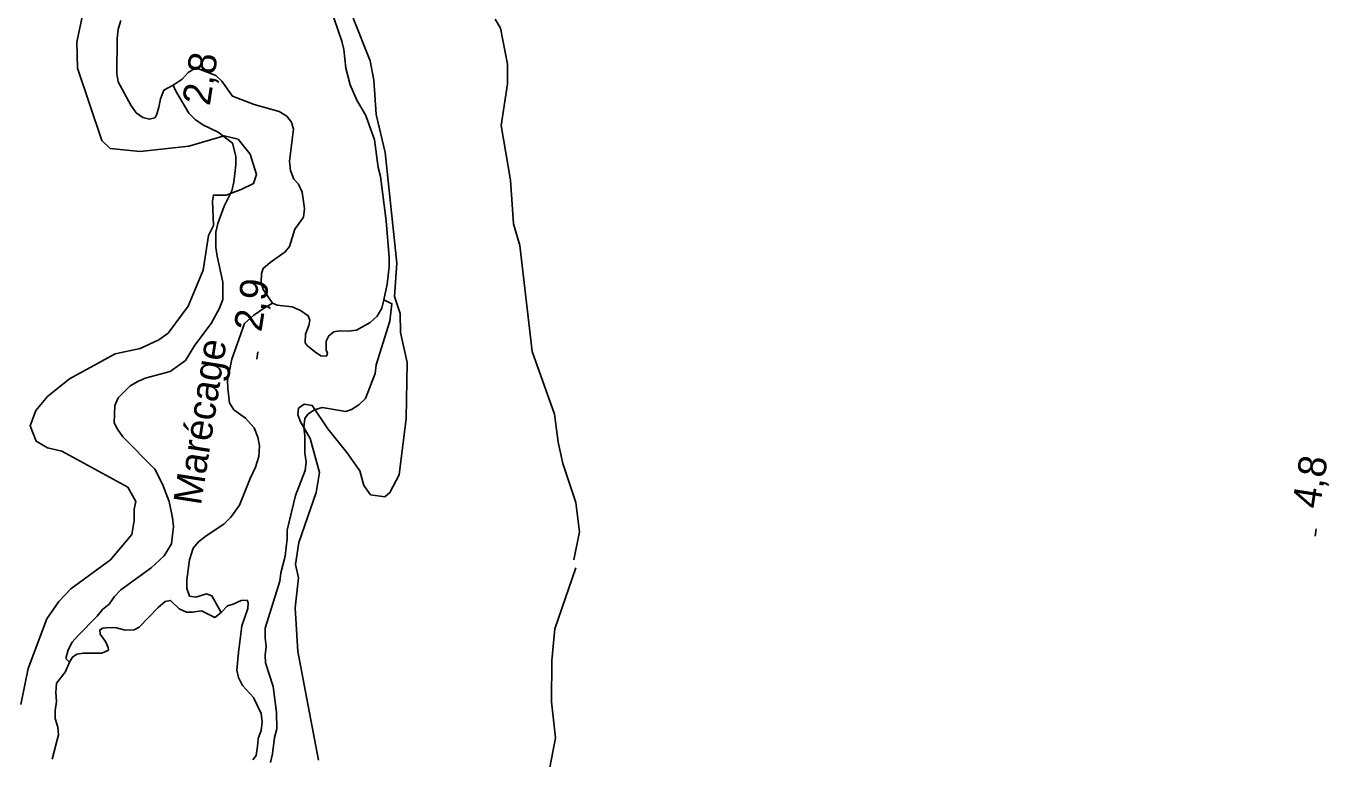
# Model space of a CAD drawing. Extents: x 282461 to 284471, y 5554090 to 5557646.
# Drawn here: x 283530.4 to 283669.8, y 5555838 to 5555916.4 of the extents above; entities that cross this region are included whole.
import ezdxf

# ---------------------------------------------------------------- set-up
doc = ezdxf.new("R2010")
doc.units = 0
for name, color, linetype in [('Niveau 2', 7, 'Continuous'), ('Niveau 3', 7, 'Continuous'), ('Niveau 4', 7, 'Continuous'), ('Niveau 7', 7, 'Continuous')]:
    doc.layers.add(name, color=color, linetype=linetype)

msp = doc.modelspace()

# ---------------------------------------------------------------- linework, layer by layer
at = {"layer": 'Niveau 2'}
for points in [[(283537.03, 5555920.13), (283535.86, 5555914.66), (283535.94, 5555911.89), (283538.53, 5555904.15), (283539.44, 5555903.31), (283542.64, 5555902.97), (283547.84, 5555903.55), (283551.62, 5555904.66), (283553.12, 5555904.29), (283554.4, 5555902.69), (283555.11, 5555900.53), (283554.77, 5555899.55), (283553.46, 5555898.9), (283551.86, 5555898.3), (283550.49, 5555898.32), (283550.37, 5555897.68), (283550.49, 5555895.08), (283549.96, 5555893.98), (283549.4, 5555890.29), (283547.77, 5555886.45), (283545.64, 5555883.54), (283544.65, 5555882.83), (283542.64, 5555881.91), (283539.96, 5555881.33), (283535.09, 5555878.66), (283532.73, 5555876.78), (283531.48, 5555875.28), (283530.88, 5555873.63), (283531.51, 5555872.02), (283532.75, 5555871.29), (283534.25, 5555870.92), (283541.34, 5555867.07), (283542.17, 5555865.57), (283542.02, 5555864.73), (283542, 5555863.53), (283541.76, 5555862.03), (283539.46, 5555859.31), (283535.23, 5555856.2), (283533.96, 5555854.86), (283532.65, 5555853), (283530.65, 5555847.68), (283529.87, 5555843.86)], [(283565.42, 5555917.25), (283567.26, 5555912.68), (283567.63, 5555910.59), (283567.9, 5555906.93), (283568.84, 5555902.86), (283570.09, 5555891.02), (283569.87, 5555887.46), (283570.45, 5555885.66), (283570.5, 5555883.61), (283571.2, 5555880.42), (283571.11, 5555874.42), (283570.37, 5555868.4), (283569.37, 5555866.5), (283568.81, 5555866.05), (283567.3, 5555866.28), (283566.57, 5555867.26), (283566.15, 5555868.84), (283564.74, 5555870.81), (283562.71, 5555873.34), (283561.05, 5555875.83), (283560.2, 5555875.96), (283559.59, 5555875.53), (283559.52, 5555874.86), (283559.75, 5555874.15), (283560.84, 5555872.28), (283561.83, 5555868.67), (283561.49, 5555866.51), (283559.62, 5555861.16), (283559.28, 5555858.82), (283559.58, 5555857.39), (283559.23, 5555854.19), (283559.53, 5555849.53), (283561.71, 5555837.89)], [(283580.64, 5555917.12), (283581.18, 5555916.18), (283581.96, 5555912.31), (283581.96, 5555910.23), (283581.28, 5555905.75), (283582.26, 5555899.91), (283582.57, 5555895.24), (283583.25, 5555892.93), (283584.58, 5555881.6), (283586.98, 5555874.89), (283587.36, 5555871.88), (283587.87, 5555869.62), (283589.27, 5555865.45), (283589.63, 5555862.31), (283589.03, 5555859.33)], [(283589.27, 5555858.45), (283587.01, 5555851.93), (283586.67, 5555848.56), (283586.65, 5555844.12), (283587.09, 5555840.28), (283586.2, 5555835.63)]]:
    msp.add_lwpolyline(points, dxfattribs=at)
at = {"layer": 'Niveau 3'}
for p, q in [((283555.13, 5555880.77), (283555.25, 5555881.56)), ((283668.35, 5555861.85), (283668.47, 5555862.64))]:
    msp.add_line(p, q, dxfattribs=at)
at = {"layer": 'Niveau 4'}
for points in [[(283560.52, 5555882.22), (283561.28, 5555881.59), (283561.99, 5555881.13), (283562.57, 5555881.08), (283562.68, 5555881.37), (283562.56, 5555881.77), (283562.55, 5555882.7), (283562.84, 5555883.28), (283563.36, 5555883.69), (283563.94, 5555883.81), (283564.93, 5555883.76), (283565.8, 5555883.89), (283567.25, 5555884.71), (283568, 5555885.36), (283568.49, 5555886.22), (283568.71, 5555887.1), (283569.08, 5555888.79), (283569.3, 5555890.64), (283569.29, 5555891.63), (283568.97, 5555895.57), (283568.35, 5555900.32), (283568.11, 5555901.25), (283567.73, 5555904.21), (283566.78, 5555906.81), (283565.84, 5555908.48), (283565.12, 5555910.1), (283564.64, 5555911.9), (283564.45, 5555913.87), (283564.21, 5555914.79), (283563.02, 5555918.32)], [(283540.57, 5555916.98), (283540.29, 5555916.05), (283540.18, 5555915.06), (283540.16, 5555911.29), (283540.28, 5555910.42), (283541.64, 5555907.94), (283542.23, 5555907.13), (283542.93, 5555906.61), (283543.63, 5555906.44), (283544.21, 5555906.57), (283544.38, 5555906.86), (283544.66, 5555907.73), (283544.83, 5555908.6), (283545.17, 5555909.53), (283546.17, 5555910.06), (283547.14, 5555910.71), (283547.78, 5555911.41), (283548.59, 5555911.94), (283550.75, 5555911.09), (283551.39, 5555910.51), (283552.51, 5555908.9), (283554.84, 5555907.99), (283557.53, 5555907.25), (283558.34, 5555906.74), (283558.82, 5555906.11), (283559.05, 5555905.35), (283558.62, 5555901.93), (283558.74, 5555900.94), (283559.1, 5555900.02), (283559.57, 5555899.5), (283559.98, 5555898.63), (283560.23, 5555896.89), (283560.12, 5555895.96), (283559.2, 5555894.68), (283558.63, 5555892.82), (283558.17, 5555892.24), (283556.55, 5555891.12), (283555.8, 5555890.48), (283555.63, 5555889.95), (283555.58, 5555888.97), (283555.82, 5555888.21), (283556.82, 5555886.77), (283557.29, 5555886.54), (283558.92, 5555886.38), (283559.79, 5555885.98), (283560.61, 5555885.41), (283560.79, 5555884.95), (283560.68, 5555884.37), (283560.34, 5555883.44), (283560.29, 5555882.51), (283560.52, 5555882.22)], [(283556.82, 5555886.77), (283555.84, 5555886.18), (283554.8, 5555885.48), (283553.81, 5555884.6), (283552.45, 5555880.76), (283552, 5555878.5), (283552.01, 5555877.63), (283552.2, 5555876.12), (283552.67, 5555875.37), (283553.9, 5555874.45), (283554.84, 5555873.42), (283555.25, 5555872.43), (283555.43, 5555871.51), (283555.33, 5555870.35), (283554.99, 5555869.24), (283554.41, 5555868.02), (283553.27, 5555865.17), (283552.35, 5555863.89), (283551.6, 5555863.13), (283549.7, 5555861.89), (283548.89, 5555861.25), (283548.31, 5555860.55), (283547.91, 5555859.33), (283547.64, 5555857.18), (283547.65, 5555856.25), (283547.94, 5555855.44), (283548.59, 5555855.33), (283549.75, 5555855.69), (283550.33, 5555855.46), (283551.3, 5555853.67)], [(283533.23, 5555838), (283533.91, 5555840.62), (283533.85, 5555841.43), (283533.55, 5555842.35), (283533.54, 5555843.22), (283533.71, 5555844.15), (283533.64, 5555845.14), (283533.69, 5555846.12), (283534.61, 5555847.29), (283535.09, 5555848.36), (283535.41, 5555848.92), (283535.88, 5555849.22), (283536.57, 5555849.34), (283538.55, 5555849.35), (283539.25, 5555849.65), (283539.24, 5555849.94), (283538.95, 5555850.57), (283538.36, 5555851.38), (283538.35, 5555851.84), (283538.64, 5555852.02), (283539.28, 5555852.08), (283540.1, 5555852.03), (283541.03, 5555851.81), (283542.02, 5555851.82), (283542.54, 5555852.11), (283544.56, 5555854.21), (283545.31, 5555854.86), (283545.89, 5555854.98), (283546.83, 5555854.06), (283547.59, 5555853.72), (283548.23, 5555853.72), (283549.22, 5555853.85), (283550.62, 5555853.16), (283551.3, 5555853.67), (283552, 5555854.39), (283552.58, 5555854.57), (283553.45, 5555854.98), (283554.09, 5555854.99), (283554.21, 5555854.7), (283554.16, 5555854.12), (283553.53, 5555852.26), (283553.15, 5555849.41), (283552.99, 5555847.5), (283553.17, 5555846.74), (283553.59, 5555845.88), (283554.76, 5555844.61), (283555.59, 5555842.88), (283555.71, 5555842.01), (283555.6, 5555841.08), (283555.26, 5555840.21), (283555.21, 5555839.34), (283555.04, 5555838.41), (283554.7, 5555837.94)]]:
    msp.add_lwpolyline(points, dxfattribs=at)
at = {"layer": 'Niveau 7'}
for points in [[(283546.17, 5555910.06), (283546.42, 5555909.51), (283547.84, 5555907.09), (283548.54, 5555906.4), (283549.36, 5555905.82), (283551, 5555905.03), (283552.52, 5555903.88), (283552.88, 5555902.49), (283552.89, 5555901.56), (283552.67, 5555899.7), (283552.45, 5555898.77), (283551.65, 5555897.14), (283550.96, 5555895.28), (283550.74, 5555894.35), (283550.75, 5555892.73), (283550.87, 5555891.8), (283551.48, 5555889.02), (283551.49, 5555887.16), (283551.15, 5555886.23), (283550.24, 5555884.6), (283548.51, 5555882.27), (283547.48, 5555880.64), (283545.86, 5555879.46), (283543.19, 5555878.74), (283542.38, 5555878.39), (283541.57, 5555877.92), (283540.3, 5555876.63), (283539.95, 5555875.82), (283539.85, 5555873.96), (283540.21, 5555873.27), (283540.8, 5555872.46), (283544.2, 5555869.01), (283545.03, 5555867.39), (283545.74, 5555865.54), (283546.1, 5555863.81), (283546.23, 5555862.88), (283546.01, 5555861.02), (283545.21, 5555859.74), (283543.82, 5555858.45), (283540.58, 5555856.11), (283539.89, 5555855.41), (283539.32, 5555854.59), (283538.62, 5555854), (283538.05, 5555853.3), (283535.97, 5555851.2), (283535.39, 5555850.5), (283534.94, 5555849.68), (283534.71, 5555848.75), (283535.09, 5555848.36)], [(283556.59, 5555837.64), (283556.82, 5555838.57), (283557.03, 5555840.31), (283557.26, 5555841.24), (283557.24, 5555842.98), (283556.87, 5555845.76), (283556.04, 5555848.3), (283556.03, 5555849.12), (283556.14, 5555850.04), (283556.02, 5555850.97), (283556.01, 5555852.01), (283557.6, 5555857.02), (283557.7, 5555857.94), (283558.15, 5555859.69), (283558.37, 5555861.55), (283558.36, 5555862.47), (283559.27, 5555866.19), (283560.29, 5555868.87), (283560.4, 5555869.8), (283560.28, 5555870.72), (283560.26, 5555872.58), (283560.14, 5555873.51), (283560.25, 5555874.44), (283560.59, 5555874.9), (283561.28, 5555875.37), (283562.1, 5555875.61), (283564.66, 5555875.17), (283565.24, 5555875.4), (283566.05, 5555875.88), (283566.74, 5555876.58), (283567.77, 5555879.25), (283567.88, 5555880.18), (283569.35, 5555884.84), (283569.57, 5555886.69), (283568.71, 5555887.1)]]:
    msp.add_lwpolyline(points, dxfattribs=at)

# ---------------------------------------------------------------- texts
at = {"layer": 'Niveau 3'}
for s, rotation, p in [('    2,8', 81.0958, (283549.4, 5555903.39)), ('2,9  ', 81.0957, (283555.61, 5555883.61)), ('4,8  ', 81.0957, (283668.83, 5555864.69))]:
    msp.add_text(s, height=3, rotation=rotation, dxfattribs=at).set_placement(p)
at = {"layer": 'Niveau 7'}
msp.add_text('Marécage', height=3, rotation=81.0598, dxfattribs=at).set_placement((283549.14, 5555865.06))

doc.saveas('drawing.dxf')
